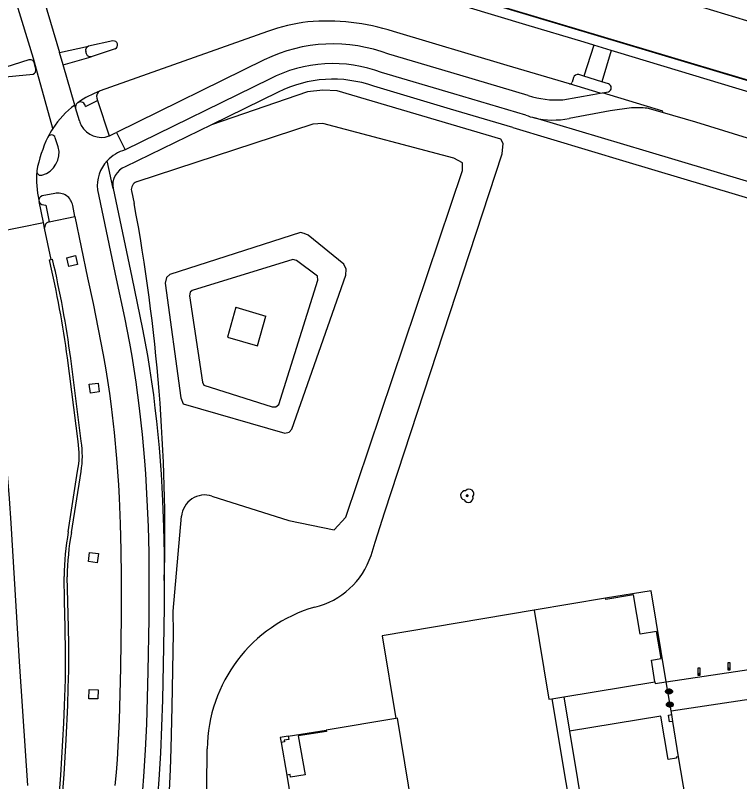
# Model space of a CAD drawing. Extents: x 194485 to 197793, y 468269 to 470822.
# Drawn here: x 196874.4 to 196967.3, y 468851.6 to 468949.9 of the extents above; entities that cross this region are included whole.
import ezdxf

# ---------------------------------------------------------------- set-up
doc = ezdxf.new("R2010")
doc.units = 0
for name, color, linetype in [('BGT begrenzing kruinlijn', 7, 'Continuous'), ('BGT begrenzing pand op maaiveld onder overbouw', 7, 'Continuous'), ('BGT grensvlak begroeid terreindeel', 7, 'Continuous'), ('BGT grensvlak begroeid terreindeel LR', 7, 'Continuous'), ('BGT grensvlak gebouwinstallatie plus 1', 7, 'Continuous'), ('BGT grensvlak onbegroeid terreindeel', 7, 'Continuous'), ('BGT grensvlak ondersteunend wegdeel', 7, 'Continuous'), ('BGT grensvlak pand deel overbouw', 7, 'Continuous'), ('BGT grensvlak pand op maaiveld', 7, 'Continuous'), ('BGT grensvlak wegdeel', 7, 'Continuous'), ('BGT lijnelement scheiding muur', 7, 'Continuous'), ('BGT lijnelement scheiding uitbreiding populatie draadraster', 7, 'Continuous'), ('BGT puntobject paal afsluitpaal', 7, 'Continuous'), ('BGT puntobject put inspectie- rioolput', 7, 'Continuous'), ('BGT puntobject vegetatieobject boom', 7, 'Continuous')]:
    doc.layers.add(name, color=color, linetype=linetype)

msp = doc.modelspace()

# ---------------------------------------------------------------- linework, layer by layer
at = {"layer": 'BGT begrenzing kruinlijn'}
for p, q in [((196912.565, 468935.975), (196889.983, 468928.564)), ((196913.852, 468936.041), (196912.565, 468935.975)), ((196930.694, 468931.615), (196913.852, 468936.041)), ((196931.796, 468931.005), (196930.694, 468931.615)), ((196931.773, 468930.029), (196931.796, 468931.005)), ((196916.803, 468885.556), (196931.773, 468930.029)), ((196889.316, 468927.408), (196889.66, 468925.771)), ((196910.015, 468918.604), (196897.123, 468914.631)), ((196910.483, 468918.489), (196910.015, 468918.604)), ((196913.168, 468916.469), (196910.483, 468918.489)), ((196913.227, 468915.972), (196913.168, 468916.469)), ((196908.214, 468900.012), (196913.227, 468915.972)), ((196896.839, 468914.423), (196896.782, 468913.932)), ((196897.123, 468914.631), (196896.839, 468914.423)), ((196896.782, 468913.932), (196898.414, 468902.881)), ((196898.414, 468902.881), (196898.611, 468902.481)), ((196898.611, 468902.481), (196907.371, 468899.7)), ((196907.371, 468899.7), (196907.832, 468899.695)), ((196907.832, 468899.695), (196908.214, 468900.012)), ((196899.64, 468888.268), (196909.513, 468885.134)), ((196909.513, 468885.134), (196915.309, 468883.94)), ((196915.309, 468883.94), (196916.803, 468885.556))]:
    msp.add_line(p, q, dxfattribs=at)
msp.add_lwpolyline([(196893.482, 468799.709), (196892.757, 468806.832), (196891.2, 468812.842), (196888.019, 468817.261), (196890.948, 468831.976), (196891.6, 468834.586), (196892.224, 468837.203), (196892.79, 468839.832), (196893.043, 468841.153), (196893.274, 468842.479), (196893.482, 468843.808), (196893.667, 468845.141), (196893.829, 468846.476), (196893.967, 468847.814), (196894.082, 468849.154), (196894.177, 468850.495), (196894.316, 468853.182), (196894.406, 468855.871), (196894.526, 468861.252), (196894.698, 468870.663), (196894.671, 468873.49), (196895.744, 468885.671)], dxfattribs=at)
for centre, radius, start, end in [((196890.294, 468927.614), 1, 108.14012, 191.89088), ((196663.154, 468883.338), 230.447, 358.53489, 10.6106), ((196898.733, 468885.408), 3.001, 72.40664, 174.9667)]:
    msp.add_arc(centre, radius, start, end, dxfattribs=at)
at = {"layer": 'BGT begrenzing pand op maaiveld onder overbouw'}
msp.add_line((196944.772, 468862.515), (196956.484, 468864.462), dxfattribs=at)
for points in [[(196956.484, 468864.462), (196956.023, 468867.232), (196957.261, 468867.439), (196956.679, 468870.915), (196954.592, 468870.561), (196953.744, 468875.585), (196950.162, 468874.984), (196950.133, 468875.161)], [(196958.771, 468859.364), (196958.349, 468859.299), (196958.202, 468860.173), (196958.627, 468860.238)], [(196959.516, 468854.838), (196959.22, 468854.789), (196959.242, 468854.646), (196958.165, 468854.477), (196957.232, 468860.018), (196957.22, 468860.022), (196945.504, 468858.092)], [(196914.289, 468858.262), (196914.317, 468858.086), (196910.716, 468857.505), (196911.601, 468852.516), (196909.724, 468852.203), (196909.666, 468852.549), (196909.24, 468852.48)], [(196909.414, 468857.458), (196909.491, 468857.033), (196908.925, 468856.94), (196908.959, 468856.739), (196908.522, 468856.662)]]:
    msp.add_lwpolyline(points, dxfattribs=at)
at = {"layer": 'BGT grensvlak begroeid terreindeel'}
msp.add_lwpolyline([(196921.758, 468955.563), (197006.594, 468930.152), (197013.008, 468928.23)], dxfattribs=at)
at = {"layer": 'BGT grensvlak begroeid terreindeel LR'}
for p, q in [((196911.887, 468940.129), (196899.579, 468935.885)), ((196913.86, 468940.345), (196911.887, 468940.129)), ((196915.703, 468940.241), (196913.86, 468940.345)), ((196936.692, 468934.031), (196915.703, 468940.241)), ((196937.015, 468933.505), (196936.692, 468934.031)), ((196936.861, 468932.163), (196937.015, 468933.505)), ((196921.837, 468886.261), (196936.861, 468932.163)), ((196911.017, 468922.065), (196894.222, 468916.694)), ((196911.458, 468921.948), (196911.017, 468922.065)), ((196911.981, 468921.714), (196911.458, 468921.948)), ((196916.548, 468918.026), (196911.981, 468921.714)), ((196916.866, 468917.379), (196916.548, 468918.026)), ((196916.816, 468916.608), (196916.866, 468917.379)), ((196893.816, 468916.321), (196893.643, 468915.563)), ((196894.222, 468916.694), (196893.816, 468916.321)), ((196909.903, 468896.843), (196916.816, 468916.608)), ((196893.643, 468915.563), (196895.666, 468900.85)), ((196895.666, 468900.85), (196895.938, 468900.098)), ((196895.938, 468900.098), (196909.01, 468896.347)), ((196909.547, 468896.471), (196909.903, 468896.843)), ((196909.01, 468896.347), (196909.547, 468896.471)), ((196920.563, 468882.367), (196921.837, 468886.261)), ((196920.051, 468880.637), (196920.563, 468882.367))]:
    msp.add_line(p, q, dxfattribs=at)
msp.add_lwpolyline([(196899.175, 468798.939), (196900.796, 468808.791), (196900.254, 468817.302), (196899.264, 468829.219), (196898.914, 468840.934), (196899.037, 468855.84)], dxfattribs=at)
for centre, radius, start, end in [((196910.554, 468883.768), 10, 283.16819, 341.75415), ((196918.136, 468855.683), 19.099, 106.12249, 179.52837)]:
    msp.add_arc(centre, radius, start, end, dxfattribs=at)
at = {"layer": 'BGT grensvlak gebouwinstallatie plus 1'}
msp.add_lwpolyline([(196943.269, 468862.265), (196946.844, 468840.779), (196926.739, 468837.427), (196924.943, 468848.274)], dxfattribs=at)
at = {"layer": 'BGT grensvlak onbegroeid terreindeel'}
for p, q in [((196902.691, 468912.506), (196901.619, 468908.646)), ((196902.691, 468912.506), (196906.552, 468911.355)), ((196905.472, 468907.555), (196906.552, 468911.355)), ((196901.619, 468908.646), (196905.472, 468907.555)), ((196956.484, 468864.462), (196956.525, 468864.215)), ((196956.525, 468864.215), (196957.936, 468864.434))]:
    msp.add_line(p, q, dxfattribs=at)
for points in [[(196882.146, 468919.107), (196882.413, 468917.988), (196881.294, 468917.721), (196881.027, 468918.84), (196882.146, 468919.107)], [(196885.035, 468902.758), (196885.189, 468901.62), (196884.049, 468901.466), (196883.895, 468902.604), (196885.035, 468902.758)], [(196885.075, 468880.882), (196884.935, 468879.717), (196883.793, 468879.854), (196883.933, 468881.019), (196885.075, 468880.882)], [(196885.049, 468863.416), (196885.012, 468862.245), (196883.863, 468862.281), (196883.9, 468863.452), (196885.049, 468863.416)]]:
    msp.add_lwpolyline(points, dxfattribs=at)
at = {"layer": 'BGT grensvlak ondersteunend wegdeel'}
msp.add_line((196949.435, 468939.942), (196945.533, 468941.152), dxfattribs=at)
at = {"layer": 'BGT grensvlak pand deel overbouw'}
for p, q in [((196958.545, 468860.733), (196957.936, 468864.434)), ((196944.772, 468862.515), (196945.504, 468858.092)), ((196958.627, 468860.238), (196958.545, 468860.733)), ((196959.516, 468854.838), (196958.771, 468859.364)), ((196909.414, 468857.458), (196914.289, 468858.262)), ((196908.522, 468856.662), (196909.24, 468852.48))]:
    msp.add_line(p, q, dxfattribs=at)
msp.add_lwpolyline([(196957.936, 468864.434), (196956.01, 468876.133), (196950.133, 468875.161)], dxfattribs=at)
at = {"layer": 'BGT grensvlak pand op maaiveld'}
for p, q in [((196950.133, 468875.161), (196941, 468873.631)), ((196943.269, 468862.265), (196944.772, 468862.515)), ((196958.771, 468859.364), (196958.627, 468860.238)), ((196923.227, 468859.73), (196914.289, 468858.262)), ((196960.503, 468848.888), (196959.516, 468854.838)), ((196909.24, 468852.48), (196911.169, 468840.711))]:
    msp.add_line(p, q, dxfattribs=at)
for points in [[(196941, 468873.631), (196942.882, 468862.201), (196943.269, 468862.265)], [(196924.943, 468848.274), (196925.336, 468848.343), (196923.434, 468859.764), (196923.227, 468859.73)], [(196909.414, 468857.458), (196908.414, 468857.293), (196908.522, 468856.662)], [(196945.504, 468858.092), (196948.578, 468839.521), (196944.667, 468838.835), (196944.693, 468838.677)]]:
    msp.add_lwpolyline(points, dxfattribs=at)
at = {"layer": 'BGT grensvlak wegdeel'}
for p, q in [((197014.978, 468934.98), (196952.486, 468954.031)), ((196878.12, 468951.771), (196880.088, 468945.147)), ((196906.789, 468947.871), (196885.287, 468940.225)), ((196880.088, 468945.147), (196883.793, 468945.966)), ((196886.945, 468946.643), (196883.793, 468945.966)), ((196948.624, 468946.111), (196947.372, 468942.118)), ((196950.879, 468945.429), (196948.624, 468946.111)), ((196880.568, 468943.557), (196880.088, 468945.147)), ((196887.227, 468945.635), (196884.134, 468944.592)), ((196950.879, 468945.429), (196949.662, 468941.406)), ((196876.164, 468944.204), (196872.013, 468942.926)), ((196877.06, 468943.041), (196876.814, 468943.888)), ((196880.568, 468943.557), (196884.134, 468944.592)), ((196906.361, 468944.226), (196887.406, 468934.913)), ((196882.035, 468938.422), (196880.568, 468943.557)), ((196872.229, 468941.952), (196876.709, 468942.39)), ((196946.032, 468941.941), (196945.844, 468941.341)), ((196947.372, 468942.118), (196946.707, 468942.325)), ((196949.662, 468941.406), (196947.372, 468942.118)), ((196907.029, 468941.759), (196888.517, 468932.671)), ((196950.518, 468941.14), (196949.662, 468941.406)), ((196908.156, 468940.065), (196899.579, 468935.885)), ((196949.435, 468939.942), (196949.733, 468939.996)), ((196949.733, 468939.996), (196950.498, 468940.134)), ((196883.41, 468938.245), (196884.957, 468939.01)), ((196884.864, 468939.294), (196884.957, 468939.01)), ((196884.957, 468939.01), (196886.446, 468934.458)), ((196882.14, 468938.052), (196882.035, 468938.422)), ((196882.634, 468936.389), (196882.14, 468938.052)), ((196957.441, 468937.469), (196955.482, 468938.017)), ((196887.406, 468934.913), (196888.517, 468932.671)), ((196899.579, 468935.885), (196888.526, 468930.499)), ((196879.929, 468933.062), (196879.546, 468934.232)), ((196888.517, 468932.671), (196888.5, 468932.663)), ((196886.955, 468927.703), (196886.194, 468931.275)), ((196877.448, 468926.22), (196877.489, 468926.047)), ((196878.025, 468923.357), (196877.489, 468926.047)), ((196878.314, 468925.597), (196878.771, 468923.443)), ((196882.054, 468924.116), (196881.781, 468925.52)), ((196878.771, 468923.443), (196882.054, 468924.116)), ((196868.832, 468921.48), (196878.025, 468923.357)), ((196878.171, 468922.629), (196878.025, 468923.357)), ((196878.717, 468923.432), (196878.771, 468923.443)), ((196879.022, 468918.598), (196878.171, 468922.629)), ((196878.815, 468918.551), (196879.022, 468918.598)), ((196879.022, 468918.598), (196879.192, 468918.636)), ((196882.466, 468895.274), (196881.107, 468905.991)), ((196882.862, 468895.289), (196881.522, 468905.928)), ((196881.215, 468883.675), (196882.402, 468891.465)), ((196881.612, 468883.592), (196882.849, 468891.427)), ((196880.733, 468874.798), (196880.69, 468877.969)), ((196957.936, 468864.434), (196970.449, 468866.311)), ((196958.545, 468860.733), (196981.148, 468864.124))]:
    msp.add_line(p, q, dxfattribs=at)
for points in [[(196948.624, 468946.111), (196947.391, 468946.483), (196939.902, 468948.699), (196924.43, 468953.413)], [(196879.239, 468935.418), (196877.274, 468942.523), (196876.732, 468944.395), (196874.494, 468951.801)], [(196945.533, 468941.152), (196937.538, 468943.509), (196922.918, 468947.862)], [(196884.134, 468944.592), (196883.936, 468944.619), (196883.684, 468944.743), (196883.54, 468944.978), (196883.444, 468945.302)], [(196940.225, 468939.661), (196931.447, 468942.238), (196922.332, 468944.944)], [(196982.391, 468935.85), (196972.787, 468938.8), (196951.73, 468945.172), (196950.879, 468945.429)], [(196939.917, 468937.112), (196930.662, 468939.839), (196921.407, 468942.6)], [(196938.243, 468935.546), (196930.232, 468937.878), (196920.397, 468940.833)], [(196944.649, 468939.097), (196948.501, 468939.786), (196949.435, 468939.942)], [(196957.441, 468937.469), (196957.479, 468937.647), (196949.733, 468939.996)], [(196953.486, 468938.046), (196950.742, 468937.66), (196945.486, 468936.697)], [(196980.803, 468930.476), (196970.152, 468933.633), (196961.737, 468936.225), (196957.441, 468937.469)], [(196998.099, 468919.716), (196955.347, 468932.498), (196941.036, 468936.779)], [(196886.568, 468934.506), (196887.286, 468934.851), (196887.406, 468934.913)], [(196938.243, 468935.546), (196952.763, 468931.199), (196998.547, 468917.504)], [(196879.474, 468927.087), (196877.846, 468926.789), (196877.63, 468926.643), (196877.518, 468926.527), (196877.455, 468926.386), (196877.448, 468926.22)], [(196884.943, 468927.535), (196887.368, 468916.145), (196888.403, 468911.183), (196889.047, 468907.867), (196889.344, 468906.205), (196889.62, 468904.54), (196889.873, 468902.87), (196890.105, 468901.197), (196890.316, 468899.521), (196890.68, 468896.161), (196890.974, 468892.794), (196891.097, 468891.109), (196891.299, 468887.736), (196891.443, 468884.361), (196891.529, 468880.984), (196891.559, 468877.606), (196891.524, 468872.54), (196891.411, 468865.785), (196891.337, 468862.408), (196891.234, 468859.032), (196891.085, 468855.656), (196890.871, 468852.283), (196890.732, 468850.599)], [(196886.955, 468927.703), (196889.343, 468916.328), (196890.052, 468912.993), (196890.732, 468909.654), (196891.352, 468906.303), (196891.632, 468904.623), (196891.888, 468902.938), (196892.122, 468901.25), (196892.335, 468899.559), (196892.528, 468897.865), (196892.855, 468894.471), (196893.109, 468891.07), (196893.298, 468887.667), (196893.426, 468884.261), (196893.5, 468880.854), (196893.525, 468877.446)], [(196877.489, 468926.047), (196877.571, 468925.883), (196877.684, 468925.748), (196877.822, 468925.657), (196878.058, 468925.602), (196878.314, 468925.597)], [(196882.054, 468924.116), (196883.684, 468916.263), (196884.385, 468912.977), (196885.061, 468909.687), (196885.687, 468906.389), (196885.973, 468904.735), (196886.238, 468903.077), (196886.48, 468901.416), (196886.702, 468899.751), (196887.084, 468896.414), (196887.392, 468893.069), (196887.632, 468889.718), (196887.729, 468888.042), (196887.876, 468884.686), (196887.965, 468881.329), (196888, 468877.972), (196887.979, 468872.935), (196887.899, 468866.219), (196887.835, 468862.861), (196887.732, 468859.505), (196887.572, 468856.15), (196887.465, 468854.474), (196887.337, 468852.799), (196887.186, 468851.126)], [(196876.034, 468851.162), (196875.362, 468860.695), (196874.954, 468867.049), (196873.879, 468884.801), (196873.649, 468887.945), (196873.392, 468891.086), (196873.083, 468894.222), (196872.719, 468897.353), (196872.171, 468901.52), (196871.113, 468908.797), (196869.835, 468916.627), (196868.832, 468921.48)], [(196875.783, 468792.125), (196879.929, 468842.637), (196880.435, 468849.271), (196880.665, 468852.59), (196880.928, 468857.017), (196881.134, 468861.448), (196881.21, 468863.665), (196881.26, 468865.882), (196881.266, 468869.209), (196881.229, 468871.426), (196881.14, 468874.752), (196881.074, 468877.924)], [(196893.525, 468877.446), (196893.512, 468874.038), (196893.442, 468868.926), (196893.292, 468862.113), (196893.182, 468858.707), (196893.037, 468855.3), (196892.834, 468851.895), (196892.7, 468850.196), (196892.539, 468848.499), (196892.345, 468846.807), (196892.116, 468845.12), (196891.854, 468843.437), (196891.565, 468841.758), (196891.256, 468840.082), (196890.604, 468836.734), (196885.945, 468815.328)], [(196875.43, 468792.882), (196879.511, 468842.439), (196880.012, 468849.124), (196880.246, 468852.468), (196880.522, 468856.929), (196880.638, 468859.16), (196880.734, 468861.393), (196880.832, 468864.744), (196880.861, 468868.095), (196880.817, 468871.447), (196880.733, 468874.798)]]:
    msp.add_lwpolyline(points, dxfattribs=at)
for centre, radius, start, end in [((196915.07, 468924.438), 24.853, 97.22406, 109.46376), ((196914.354, 468921.068), 28.129, 72.2748, 94.91302), ((196883.971, 468945.449), 0.547, 108.96095, 195.586), ((196887.016, 468946.119), 0.528, 293.5096, 97.74959), ((196915.177, 468926.112), 20.146, 69.19634, 115.95183), ((196876.338, 468943.736), 0.499, 17.71127, 110.43496), ((196876.494, 468942.926), 0.577, 291.83962, 11.49591), ((196915.161, 468926.051), 17.688, 69.32346, 117.37162), ((196946.572, 468941.777), 0.564, 76.16511, 163.10503), ((196915.169, 468926.227), 15.513, 70.30509, 116.87497), ((196945.582, 468941.421), 0.274, 259.59825, 342.97728), ((196950.338, 468940.64), 0.531, 287.51796, 70.20417), ((196889.519, 468928.75), 12.23, 110.24259, 125.37063), ((196885.591, 468939.525), 0.763, 113.45906, 197.67158), ((196943.842, 468950.396), 11.328, 251.38186, 274.08765), ((196889.42, 468928.745), 12.173, 127.34925, 146.75848), ((196882.754, 468938.178), 0.627, 131.72039, 191.58342), ((196882.727, 468938.235), 0.567, 120.57912, 133.51933), ((196882.772, 468938.174), 0.642, 6.31188, 121.26829), ((196954.301, 468925.432), 12.641, 84.63879, 93.69642), ((196943.433, 468946.88), 10.382, 250.20426, 256.65108), ((196885.481, 468937.204), 2.961, 195.97186, 208.51874), ((196943.449, 468946.93), 10.434, 256.62907, 281.2596), ((196889.663, 468928.574), 12.47, 146.71424, 152.65155), ((196885.433, 468937.188), 2.912, 208.69082, 290.3556), ((196894.58, 468926.621), 17.742, 154.34304, 169.01106), ((196879.051, 468934.059), 0.524, 19.27778, 152.25383), ((196885.662, 468936.63), 2.309, 289.85011, 293.10347), ((196877.066, 468932.299), 2.963, 285.0016, 14.9248), ((196889.726, 468928.016), 4.806, 104.78411, 137.30404), ((196889.727, 468928.014), 4.808, 137.29246, 185.71819), ((196877.721, 468929.921), 0.564, 171.60299, 180.76886), ((196889.367, 468928.187), 2.46, 109.98808, 191.35091), ((196890.598, 468929.114), 13.464, 176.59848, 192.41246), ((196877.672, 468929.926), 0.515, 181.41032, 288.28771), ((196879.875, 468925.195), 1.934, 9.67051, 101.95789), ((196878.889, 468922.728), 0.725, 103.7253, 187.8472), ((196730.821, 468885.055), 151.737, 7.93058, 12.75297), ((196748.792, 468888.16), 133.914, 7.62475, 13.15471), ((196871.975, 468893.545), 10.633, 348.71774, 9.35704), ((196871.605, 468893.396), 11.415, 350.0682, 9.54607), ((196913.379, 468877.839), 32.689, 169.71492, 179.77129), ((196913.428, 468877.713), 32.354, 169.53003, 179.62556)]:
    msp.add_arc(centre, radius, start, end, dxfattribs=at)
at = {"layer": 'BGT lijnelement scheiding muur'}
msp.add_lwpolyline([(196941, 468873.631), (196921.5, 468870.339), (196923.227, 468859.73)], dxfattribs=at)
at = {"layer": 'BGT lijnelement scheiding uitbreiding populatie draadraster'}
msp.add_line((197006.594, 468930.154), (196921.758, 468955.563), dxfattribs=at)
at = {"layer": 'BGT puntobject paal afsluitpaal'}
for points in [[(196962.294, 468866.206), (196961.994, 468866.206), (196961.994, 468865.306), (196962.144, 468865.306)], [(196962.144, 468865.306), (196962.294, 468865.306), (196962.294, 468866.206)], [(196966.113, 468866.883), (196965.813, 468866.883), (196965.813, 468865.983), (196965.963, 468865.983)], [(196965.963, 468865.983), (196966.113, 468865.983), (196966.113, 468866.883)]]:
    msp.add_lwpolyline(points, dxfattribs=at)
for centre, start, end in [((196965.963, 468866.083), 0, 180), ((196965.963, 468866.083), 0, 180), ((196962.144, 468865.406), 0, 180), ((196962.144, 468865.406), 0, 180), ((196962.144, 468865.406), 180, 0), ((196962.144, 468865.406), 180, 270), ((196962.144, 468865.406), 270, 0), ((196965.963, 468866.083), 180, 0), ((196965.963, 468866.083), 180, 270), ((196965.963, 468866.083), 270, 0)]:
    msp.add_arc(centre, 0.1, start, end, dxfattribs=at)
at = {"layer": 'BGT puntobject put inspectie- rioolput'}
for p, q in [((196958.196, 468863.243), (196958.039, 468863.243)), ((196958.039, 468863.169), (196958.196, 468863.169)), ((196958.539, 468863.243), (196958.382, 468863.243)), ((196958.382, 468863.169), (196958.539, 468863.169)), ((196958.295, 468861.567), (196958.138, 468861.567)), ((196958.138, 468861.492), (196958.295, 468861.492)), ((196958.638, 468861.567), (196958.481, 468861.567)), ((196958.481, 468861.492), (196958.638, 468861.492))]:
    msp.add_line(p, q, dxfattribs=at)
for centre, radius, start, end in [((196958.039, 468863.206), 0.0375, 90, 270), ((196958.289, 468863.206), 0.1, 0, 180), ((196958.289, 468863.206), 0.1, 157.97569, 180), ((196958.289, 468863.206), 0.1, 180, 202.02431), ((196958.289, 468863.206), 0.1, 180, 0), ((196958.289, 468863.206), 0.1, 0, 22.02431), ((196958.289, 468863.206), 0.1, 337.97569, 0), ((196958.539, 468863.206), 0.0375, 270, 90), ((196958.138, 468861.529), 0.0375, 90, 270), ((196958.388, 468861.529), 0.1, 0, 180), ((196958.388, 468861.529), 0.1, 157.97569, 180), ((196958.388, 468861.529), 0.1, 180, 202.02431), ((196958.388, 468861.529), 0.1, 180, 0), ((196958.388, 468861.529), 0.1, 0, 22.02431), ((196958.388, 468861.529), 0.1, 337.97569, 0), ((196958.638, 468861.529), 0.0375, 270, 90)]:
    msp.add_arc(centre, radius, start, end, dxfattribs=at)
for centre in [(196958.289, 468863.206), (196958.388, 468861.529)]:
    msp.add_ellipse(centre, major_axis=(0.392, 0), ratio=0.689655, dxfattribs=at)
for points in [[(196958.731, 468863.206), (196958.731, 468863.249), (196958.719, 468863.293), (196958.653, 468863.407), (196958.572, 468863.464), (196958.38, 468863.529), (196958.27, 468863.535), (196958.067, 468863.494), (196957.976, 468863.447), (196957.873, 468863.33), (196957.848, 468863.27), (196957.846, 468863.148), (196957.87, 468863.087), (196957.954, 468862.988), (196958.013, 468862.949), (196958.192, 468862.881), (196958.326, 468862.874), (196958.559, 468862.936), (196958.659, 468863.005), (196958.722, 468863.13), (196958.731, 468863.168), (196958.731, 468863.206)], [(196958.83, 468861.529), (196958.83, 468861.572), (196958.818, 468861.616), (196958.752, 468861.73), (196958.671, 468861.787), (196958.479, 468861.852), (196958.369, 468861.858), (196958.166, 468861.817), (196958.075, 468861.77), (196957.972, 468861.653), (196957.947, 468861.593), (196957.945, 468861.471), (196957.969, 468861.41), (196958.053, 468861.311), (196958.112, 468861.272), (196958.291, 468861.204), (196958.425, 468861.197), (196958.658, 468861.259), (196958.758, 468861.328), (196958.821, 468861.453), (196958.83, 468861.491), (196958.83, 468861.529)]]:
    msp.add_open_spline(points, degree=3, dxfattribs=at)
at = {"layer": 'BGT puntobject vegetatieobject boom'}
msp.add_circle((196932.389, 468888.305), 0.1, dxfattribs=at)
for centre, radius, start, end in [((196932.139, 468888.355), 0.6, 85.13702, 257.75442), ((196932.639, 468888.555), 0.6, 323.54458, 138.4658), ((196932.539, 468888.055), 0.6, 208.50578, 13.83556), ((196932.389, 468888.305), 0.1, 0, 180), ((196932.389, 468888.305), 0.1, 180, 0)]:
    msp.add_arc(centre, radius, start, end, dxfattribs=at)

doc.saveas('drawing.dxf')
